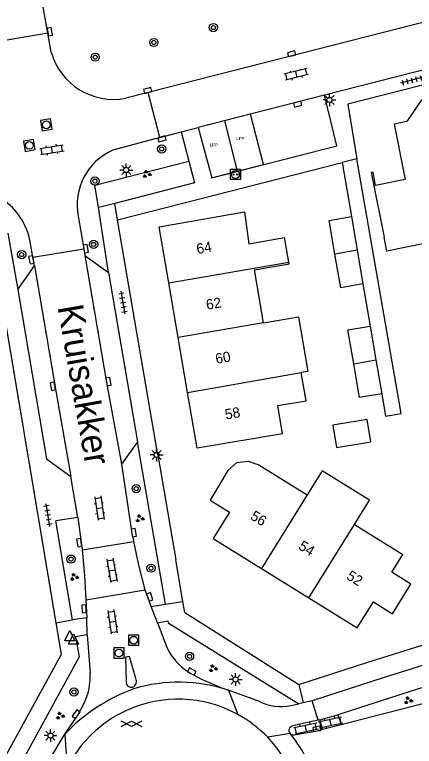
# Model space of a CAD drawing. Extents: x 137999 to 141000, y 397500 to 400501.
# Drawn here: x 138608.8 to 138647.7, y 400375.8 to 400446.9 of the extents above; entities that cross this region are included whole.
import ezdxf

# ---------------------------------------------------------------- set-up
doc = ezdxf.new("R2010")
doc.units = 0
for name, color, linetype in [('bp-grn-parkeervak', 7, 'Continuous'), ('gg-afsc-erfafscheiding', 7, 'Continuous'), ('gg-afsc-hekwerk', 7, 'Continuous'), ('gg-afsc-muur', 7, 'Continuous'), ('gg-anno-huisnummerreeks BGT', 7, 'Continuous'), ('gg-anno-openbare ruimte label', 7, 'Continuous'), ('gg-bbg-bijgebouw', 7, 'Continuous'), ('gg-bbg-gedigitaliseerde bebouwing', 7, 'Continuous'), ('gg-bbg-gedigitaliseerde bijgebouw', 7, 'Continuous'), ('gg-bbg-hoofdgebouw', 7, 'Continuous'), ('gg-bbg-tussenscheiding', 7, 'Continuous'), ('gg-knt-verharding', 7, 'Continuous'), ('gg-knt-verharding nz', 7, 'Continuous'), ('gt-grn-groengrens', 7, 'Continuous'), ('gt-grn-weggrens', 7, 'Continuous'), ('gt-symb-boom', 7, 'Continuous'), ('gt-symb-gesloten verharding', 7, 'Continuous'), ('gt-symb-groenvak', 7, 'Continuous'), ('gt-symb-klinker verharding', 7, 'Continuous'), ('gt-symb-kolk', 7, 'Continuous'), ('gt-symb-laadpunt elektrisch vervoer', 7, 'Continuous'), ('gt-symb-lichtmast', 7, 'Continuous'), ('gt-symb-rioolschacht', 7, 'Continuous'), ('gt-symb-tegel verharding', 7, 'Continuous'), ('gt-symb-waterafsluiter', 7, 'Continuous'), ('kenmerkpunt laadpunt parkeerplaats', 7, 'Continuous')]:
    doc.layers.add(name, color=color, linetype=linetype)

# ---------------------------------------------------------------- blocks, each defined once
blk = doc.blocks.new('gt0-KOLK')
at = {"layer": 'gt-symb-kolk'}
blk.add_lwpolyline([(0, 0), (0.375, 0), (0.375, 0.4), (-0.375, 0.4), (-0.375, 0), (0, 0)], dxfattribs=at)
blk = doc.blocks.new('gt0-LMAST')
at = {"layer": 'gt-symb-lichtmast'}
for p, q in [((-0.182, 0.173), (-0.447, 0.438)), ((-0.005, 0.246), (-0.005, 0.621)), ((0.172, 0.173), (0.437, 0.438)), ((-0.255, -0.004), (-0.63, -0.004)), ((-0.182, -0.181), (-0.447, -0.446)), ((-0.005, -0.254), (-0.005, -0.629)), ((0.437, -0.446), (0.172, -0.181)), ((0.245, -0.004), (0.62, -0.004))]:
    blk.add_line(p, q, dxfattribs=at)
blk.add_circle((-0.005, -0.004), 0.25, dxfattribs=at)
blk = doc.blocks.new('gt0-TEG1')
at = {"layer": 'gt-symb-tegel verharding'}
for p, q in [((-1.125, 0), (1.125, 0)), ((-0.9, -0.25), (-0.9, 0.25)), ((-0.45, -0.25), (-0.45, 0.25)), ((0, -0.25), (0, 0.25)), ((0.45, -0.25), (0.45, 0.25)), ((0.9, -0.25), (0.9, 0.25))]:
    blk.add_line(p, q, dxfattribs=at)
blk = doc.blocks.new('gt0-LEV')
at = {"layer": 'gt-symb-laadpunt elektrisch vervoer'}
blk.add_lwpolyline([(-0.486, 0.501), (0.486, 0.501), (0.486, -0.499), (-0.486, -0.499)], close=True, dxfattribs=at)
for centre, radius in [((0, 0), 0.393), ((-0.186, 0), 0.0566), ((0.186, 0), 0.0566)]:
    blk.add_circle(centre, radius, dxfattribs=at)
blk = doc.blocks.new('gt0-BOOM')
at = {"layer": 'gt-symb-boom'}
for radius in [0.4, 0.2]:
    blk.add_circle((0, 0), radius, dxfattribs=at)
blk = doc.blocks.new('gt0-GRVAK')
at = {"layer": 'gt-symb-groenvak'}
for p, q in [((-0.11, 0.189), (-0.228, 0.24)), ((-0.182, 0.153), (0.088, 0.153)), ((-0.091, 0.211), (-0.156, 0.322)), ((-0.047, 0.214), (-0.047, 0.393)), ((-0.004, 0.211), (0.061, 0.322)), ((0.015, 0.189), (0.133, 0.24)), ((0.262, -0.052), (0.197, 0.059)), ((0.305, -0.049), (0.305, 0.13)), ((0.349, -0.052), (0.414, 0.059)), ((-0.245, -0.228), (-0.363, -0.177)), ((-0.318, -0.264), (-0.047, -0.264)), ((-0.226, -0.206), (-0.291, -0.095)), ((-0.183, -0.203), (-0.183, -0.024)), ((-0.139, -0.206), (-0.074, -0.095)), ((-0.12, -0.228), (-0.002, -0.177)), ((0.243, -0.074), (0.125, -0.023)), ((0.17, -0.11), (0.441, -0.11)), ((0.368, -0.074), (0.486, -0.023))]:
    blk.add_line(p, q, dxfattribs=at)
blk = doc.blocks.new('gt0-KL1')
at = {"layer": 'gt-symb-klinker verharding'}
for p, q in [((-1.15, 0.3), (1.15, 0.3)), ((-1, -0.3), (-1, 0.3)), ((-0.5, 0.3), (-0.5, 0.45)), ((0, -0.3), (0, 0.3)), ((0.5, 0.3), (0.5, 0.45)), ((1, -0.3), (1, 0.3)), ((-1.15, -0.3), (1.15, -0.3)), ((-0.5, -0.45), (-0.5, -0.3)), ((0.5, -0.45), (0.5, -0.3))]:
    blk.add_line(p, q, dxfattribs=at)
blk = doc.blocks.new('gt0-RS')
at = {"layer": 'gt-symb-rioolschacht'}
blk.add_lwpolyline([(-0.5, -0.5), (0.5, -0.5), (0.5, 0.5), (-0.5, 0.5)], close=True, dxfattribs=at)
blk.add_circle((0, 0), 0.375, dxfattribs=at)
blk = doc.blocks.new('gt0-GESVH1')
at = {"layer": 'gt-symb-gesloten verharding'}
for p, q in [((-0.992, -0.261), (0.008, 0.239)), ((0.008, -0.261), (-0.992, 0.239)), ((0.008, 0.239), (1.008, -0.261)), ((1.008, 0.239), (0.008, -0.261))]:
    blk.add_line(p, q, dxfattribs=at)
blk = doc.blocks.new('gt0-WAFSL')
at = {"layer": 'gt-symb-waterafsluiter'}
for p, q in [((-0.5, -0.333), (0, 0.667)), ((0, 0.667), (0.5, -0.333)), ((0.5, -0.333), (-0.5, -0.333))]:
    blk.add_line(p, q, dxfattribs=at)

msp = doc.modelspace()

# ---------------------------------------------------------------- linework, layer by layer
at = {"layer": 'bp-grn-parkeervak'}
msp.add_line((138629.193, 400436.612), (138630.442, 400431.701), dxfattribs=at)
for points in [[(138630.442, 400431.701), (138632.992, 400432.35), (138631.742, 400437.262), (138629.193, 400436.612)], [(138629.193, 400436.612), (138626.643, 400435.963), (138627.952, 400431.068), (138630.442, 400431.701)]]:
    msp.add_lwpolyline(points, dxfattribs=at)
at = {"layer": 'gg-afsc-erfafscheiding'}
for p, q in [((138625.13, 400428.579), (138640.65, 400432.544)), ((138640.65, 400432.544), (138641.553, 400427.287)), ((138642.678, 400420.737), (138643.383, 400416.63))]:
    msp.add_line(p, q, dxfattribs=at)
msp.add_lwpolyline([(138644.511, 400410.061), (138644.885, 400407.871), (138646.393, 400408.138), (138642.098, 400432.914)], dxfattribs=at)
at = {"layer": 'gg-afsc-hekwerk'}
msp.add_line((138622.703, 400404.097), (138624.451, 400393.9), dxfattribs=at)
at = {"layer": 'gg-afsc-muur'}
msp.add_line((138643.06, 400383.917), (138650.075, 400386.11), dxfattribs=at)
at = {"layer": 'gg-bbg-bijgebouw'}
for p, q in [((138641.553, 400427.287), (138642.115, 400424.016)), ((138642.115, 400424.016), (138642.678, 400420.737))]:
    msp.add_line(p, q, dxfattribs=at)
for points in [[(138639.95, 400423.635), (138639.387, 400426.915), (138641.553, 400427.287)], [(138642.678, 400420.737), (138640.511, 400420.365), (138639.95, 400423.635)]]:
    msp.add_lwpolyline(points, dxfattribs=at)
at = {"layer": 'gg-bbg-gedigitaliseerde bebouwing'}
for p, q in [((138643.484, 400431.572), (138644.744, 400425.277)), ((138635.46, 400422.846), (138635.031, 400425.264)), ((138634.857, 400406.161), (138634.386, 400408.896)), ((138641.845, 400397.346), (138646.555, 400394.409))]:
    msp.add_line(p, q, dxfattribs=at)
for points in [[(138653.416, 400428.284), (138650.087, 400427.617), (138650.602, 400425.045), (138645.015, 400423.926), (138644.744, 400425.277)], [(138632.997, 400416.962), (138632.11, 400422.115), (138635.486, 400422.698), (138635.46, 400422.846)], [(138632.997, 400416.962), (138636.391, 400417.546), (138637.309, 400412.215), (138636.674, 400412.106)], [(138634.386, 400408.896), (138637.145, 400409.372), (138636.674, 400412.106)], [(138629.536, 400402.599), (138630.404, 400403.372), (138631.507, 400403.485), (138632.551, 400403.14), (138637.246, 400400.213)], [(138641.845, 400397.346), (138643.305, 400399.704), (138638.697, 400402.557), (138637.246, 400400.213)]]:
    msp.add_lwpolyline(points, dxfattribs=at)
at = {"layer": 'gg-bbg-gedigitaliseerde bijgebouw'}
for p, q in [((138643.383, 400416.63), (138643.947, 400413.343)), ((138643.947, 400413.343), (138644.511, 400410.061))]:
    msp.add_line(p, q, dxfattribs=at)
for points in [[(138641.781, 400412.973), (138641.217, 400416.258), (138643.383, 400416.63)], [(138644.511, 400410.061), (138642.345, 400409.689), (138641.781, 400412.973)], [(138643.452, 400405.385), (138643.085, 400407.563), (138639.758, 400407.005), (138640.117, 400404.837), (138643.452, 400405.385)]]:
    msp.add_lwpolyline(points, dxfattribs=at)
at = {"layer": 'gg-bbg-hoofdgebouw'}
for p, q in [((138624.687, 400415.512), (138623.771, 400420.833)), ((138625.604, 400410.19), (138624.687, 400415.512)), ((138632.813, 400393.051), (138637.409, 400390.194))]:
    msp.add_line(p, q, dxfattribs=at)
for points in [[(138651.601, 400437.455), (138650.502, 400437.235), (138648.373, 400438.655), (138646.963, 400436.526), (138645.708, 400436.275), (138646.787, 400430.897), (138643.911, 400430.319), (138643.686, 400431.618), (138643.484, 400431.572)], [(138623.771, 400420.833), (138622.828, 400426.303), (138631.134, 400427.753), (138631.554, 400424.646), (138635.031, 400425.264)], [(138634.857, 400406.161), (138626.542, 400404.749), (138625.604, 400410.19)], [(138629.536, 400402.599), (138627.802, 400399.693), (138629.67, 400398.52), (138628.1, 400395.982), (138632.813, 400393.051)], [(138637.409, 400390.194), (138642.114, 400387.268), (138643.698, 400389.815), (138645.566, 400388.653), (138647.351, 400391.523), (138645.483, 400392.685), (138646.555, 400394.409)]]:
    msp.add_lwpolyline(points, dxfattribs=at)
at = {"layer": 'gg-bbg-tussenscheiding'}
for p, q in [((138642.115, 400424.016), (138639.95, 400423.635)), ((138623.771, 400420.833), (138635.46, 400422.846)), ((138632.997, 400416.962), (138624.687, 400415.512)), ((138641.781, 400412.973), (138643.947, 400413.343)), ((138633.915, 400411.631), (138636.674, 400412.106)), ((138625.604, 400410.19), (138633.915, 400411.631)), ((138637.246, 400400.213), (138632.813, 400393.051)), ((138637.409, 400390.194), (138641.845, 400397.346))]:
    msp.add_line(p, q, dxfattribs=at)
at = {"layer": 'gg-knt-verharding'}
for p, q in [((138612.004, 400445.135), (138609.089, 400461.834)), ((138649.972, 400446.556), (138621.769, 400439.369)), ((138612.004, 400445.135), (138607.036, 400444.267)), ((138612.325, 400443.296), (138612.004, 400445.135)), ((138651.105, 400442.207), (138638.949, 400439.097)), ((138621.769, 400439.369), (138619.595, 400438.815)), ((138622.912, 400434.985), (138621.769, 400439.369)), ((138624.993, 400435.536), (138626.643, 400435.963)), ((138622.551, 400434.889), (138618.342, 400433.752)), ((138622.551, 400434.889), (138622.912, 400434.985)), ((138622.912, 400434.985), (138624.993, 400435.536)), ((138624.993, 400435.536), (138625.726, 400432.687)), ((138618.508, 400428.57), (138616.932, 400428.163)), ((138618.784, 400426.957), (138625.13, 400428.579)), ((138617.896, 400421.854), (138616.932, 400428.163)), ((138614.965, 400427.319), (138615.498, 400424.141)), ((138622.703, 400404.097), (138618.784, 400426.957)), ((138608.118, 400425.685), (138609.071, 400420.192)), ((138610.554, 400423.33), (138610.279, 400424.818)), ((138610.554, 400423.33), (138615.498, 400424.141)), ((138615.498, 400424.141), (138615.607, 400423.492)), ((138615.607, 400423.492), (138617.896, 400421.854)), ((138610.707, 400422.499), (138610.554, 400423.33)), ((138609.071, 400420.192), (138610.707, 400422.499)), ((138617.896, 400421.854), (138620.719, 400405.362)), ((138607.433, 400419.686), (138612.781, 400387.78)), ((138620.719, 400405.362), (138619.172, 400403.194)), ((138623.446, 400389.569), (138620.719, 400405.362)), ((138614.904, 400398.013), (138614.225, 400402.007)), ((138614.904, 400398.013), (138612.785, 400397.698)), ((138614.904, 400398.013), (138615.357, 400394.866)), ((138614.394, 400388.05), (138612.785, 400397.698)), ((138615.357, 400394.866), (138620.361, 400395.691)), ((138625.144, 400389.86), (138624.451, 400393.9)), ((138615.687, 400390.016), (138621.478, 400390.986)), ((138622.045, 400389.345), (138621.478, 400390.986)), ((138615.687, 400390.016), (138615.781, 400388.264)), ((138622.045, 400389.345), (138623.446, 400389.569)), ((138622.677, 400387.766), (138622.045, 400389.345)), ((138625.33, 400388.775), (138625.144, 400389.86)), ((138625.33, 400388.775), (138636.447, 400381.779)), ((138615.781, 400388.264), (138614.394, 400388.05)), ((138615.843, 400386.602), (138615.781, 400388.264)), ((138622.677, 400387.766), (138623.622, 400385.299)), ((138615.843, 400386.602), (138616.107, 400382.904)), ((138636.447, 400381.779), (138643.06, 400383.917)), ((138632.596, 400380.119), (138629.592, 400381.205)), ((138640.549, 400377.879), (138653.334, 400381.168)), ((138637.742, 400380.195), (138636.858, 400379.992)), ((138638.332, 400378.299), (138637.742, 400380.195)), ((138635.667, 400379.717), (138636.438, 400379.895)), ((138636.858, 400379.992), (138636.438, 400379.895)), ((138638.494, 400378.329), (138640.246, 400378.829)), ((138640.246, 400378.829), (138640.549, 400377.879)), ((138638.332, 400378.299), (138635.813, 400377.735)), ((138638.494, 400378.329), (138638.332, 400378.299)), ((138638.744, 400377.439), (138638.494, 400378.329)), ((138638.744, 400377.439), (138640.549, 400377.879))]:
    msp.add_line(p, q, dxfattribs=at)
for points in [[(138655.353, 400441.811), (138641.205, 400438.232), (138642.098, 400432.914)], [(138626.643, 400435.963), (138627.952, 400431.068), (138640.151, 400434.171), (138638.949, 400439.097)], [(138625.726, 400432.687), (138626.27, 400430.573), (138618.508, 400428.57)], [(138609.071, 400420.192), (138611.853, 400403.738), (138614.225, 400402.007)], [(138765.562, 400409.882), (138750.694, 400407.427), (138735.547, 400404.753), (138727.872, 400403.359), (138720.209, 400401.899), (138712.523, 400400.309), (138696.885, 400396.852), (138688.939, 400394.967), (138680.708, 400392.836), (138672.503, 400390.607), (138664.782, 400388.459), (138657.082, 400386.24), (138650.859, 400384.372), (138644.659, 400382.431), (138637.742, 400380.195)], [(138619.172, 400403.194), (138620.217, 400396.264), (138620.361, 400395.691)], [(138621.478, 400390.986), (138620.873, 400393.365), (138620.361, 400395.691)], [(138615.357, 400394.866), (138615.563, 400392.367), (138615.687, 400390.016)], [(138622.677, 400387.766), (138623.694, 400387.955), (138623.711, 400387.765), (138636.438, 400379.895)], [(138612.781, 400387.78), (138613.297, 400384.699), (138606.021, 400371.491)], [(138615.843, 400386.602), (138614.683, 400386.4), (138615.039, 400384.457), (138607.142, 400370.039)], [(138620.573, 400382.353), (138619.959, 400384.493), (138619.559, 400384.428), (138619.635, 400382.051)], [(138625.634, 400383.049), (138625.924, 400382.851), (138626.971, 400382.277), (138628.83, 400381.48), (138629.592, 400381.205)], [(138652.813, 400382.826), (138647.268, 400381.104), (138640.246, 400378.829)], [(138613.638, 400376.943), (138614.922, 400378.78), (138615.507, 400379.879)], [(138635.976, 400376.869), (138638.222, 400377.256), (138638.744, 400377.439)], [(138607.142, 400370.039), (138608.118, 400370.533), (138609.394, 400371.36), (138610.6, 400372.285), (138611.14, 400372.873), (138611.598, 400373.527), (138613.638, 400376.943)]]:
    msp.add_lwpolyline(points, dxfattribs=at)
for centre, radius, start, end in [((138618.373, 400444.97), 6.275, 195.46915, 281.2341), ((138620.632, 400428.447), 5.778, 113.34618, 191.25942), ((138604.082, 400423.736), 6.291, 9.90687, 102.81058), ((138628.685, 400387.802), 5.648, 206.30523, 237.30235), ((138610.187, 400382.506), 5.933, 333.71836, 3.84395), ((138620.016, 400382.093), 0.615, 292.401, 25.02463), ((138620.119, 400381.994), 0.487, 173.22904, 285.58372), ((138624.758, 400366.861), 15.137, 71.37544, 106.92584), ((138626.605, 400364.476), 17.988, 110.34622, 136.12708), ((138634.718, 400384.395), 4.773, 243.61168, 281.47287), ((138635.907, 400377.305), 0.44, 102.27876, 221.70933), ((138635.907, 400377.302), 0.439, 221.43724, 279.03639)]:
    msp.add_arc(centre, radius, start, end, dxfattribs=at)
at = {"layer": 'gg-knt-verharding nz'}
msp.add_line((138638.949, 400439.097), (138626.643, 400435.963), dxfattribs=at)
for points in [[(138615.607, 400423.492), (138617.702, 400411.14), (138619.172, 400403.194)], [(138610.707, 400422.499), (138612.802, 400410.147), (138614.225, 400402.007)]]:
    msp.add_lwpolyline(points, dxfattribs=at)
for centre, radius, start, end in [((138624.697, 400368.259), 12.084, 61.35917, 114.5976), ((138624.672, 400368.249), 12.082, 114.47066, 153.36369), ((138624.69, 400368.252), 12.093, 43.89739, 61.34445), ((138624.695, 400368.261), 12.083, 344.23639, 43.88465), ((138624.851, 400368.251), 13.85, 17.89676, 39.24036)]:
    msp.add_arc(centre, radius, start, end, dxfattribs=at)
at = {"layer": 'gt-grn-groengrens'}
msp.add_lwpolyline([(138616.932, 400428.163), (138616.581, 400430.344), (138625.726, 400432.687)], dxfattribs=at)
at = {"layer": 'gt-grn-weggrens'}
for p, q in [((138642.098, 400432.914), (138640.65, 400432.544)), ((138618.784, 400426.957), (138618.508, 400428.57)), ((138623.446, 400389.569), (138625.144, 400389.86)), ((138612.781, 400387.78), (138614.394, 400388.05)), ((138636.447, 400381.779), (138636.858, 400379.992)), ((138629.592, 400381.205), (138630.489, 400378.864)), ((138613.638, 400376.943), (138613.872, 400373.666)), ((138635.578, 400377.012), (138633.404, 400376.637))]:
    msp.add_line(p, q, dxfattribs=at)

# ---------------------------------------------------------------- block references
at = {"layer": 'gt-symb-boom'}
for p in [(138628.118, 400445.676), (138622.317, 400444.225), (138616.61, 400442.799), (138623.088, 400433.869), (138616.581, 400430.744), (138616.461, 400424.581), (138609.447, 400423.594), (138620.596, 400400.824), (138614.255, 400393.968), (138622.047, 400393.088), (138625.796, 400384.504), (138614.539, 400381.042)]:
    msp.add_blockref('gt0-BOOM', p, dxfattribs=at)
at = {"layer": 'gt-symb-gesloten verharding'}
msp.add_blockref('gt0-GESVH1', (138620.137, 400377.952), dxfattribs=at)
at = {"layer": 'gt-symb-groenvak'}
for p in [(138621.627, 400431.412), (138620.941, 400397.925), (138614.557, 400392.224), (138628.08, 400383.331), (138647.074, 400380.22), (138613.184, 400378.73)]:
    msp.add_blockref('gt0-GRVAK', p, dxfattribs=at)
at = {"layer": 'gt-symb-klinker verharding'}
for p, rotation in [((138636.17, 400441.121), -166.11658196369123), ((138612.396, 400433.798), 9.321060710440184), ((138617.026, 400398.931), -81.65913313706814), ((138618.232, 400392.869), -79.69002960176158), ((138618.298, 400387.877), -81.65913313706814), ((138639.518, 400378.102), 12.118760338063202), ((138637.126, 400377.52), 12.118760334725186)]:
    msp.add_blockref('gt0-KL1', p, dxfattribs=dict(at, rotation=rotation))
at = {"layer": 'gt-symb-kolk'}
for p, rotation in [((138611.986, 400445.235), -79.74640197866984), ((138635.778, 400442.938), 14.119602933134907), ((138621.768, 400439.368), 14.244742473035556), ((138636.269, 400438.409), -165.17189147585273), ((138623.053, 400435.033), -163.9758903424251), ((138615.5, 400424.136), -80.79203094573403), ((138610.591, 400423.118), 100.48938981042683), ((138617.701, 400411.185), -79.85920685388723), ((138612.681, 400410.822), 99.61302586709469), ((138620.185, 400396.508), -80.38697413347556), ((138615.249, 400395.599), 98.10579358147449), ((138621.733, 400390.22), -70.36929772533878), ((138615.719, 400389.139), 94.07336449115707), ((138625.924, 400382.851), -28.743035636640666), ((138614.922, 400378.78), 54.6887865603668), ((138638.222, 400377.256), 7.643869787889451)]:
    msp.add_blockref('gt0-KOLK', p, dxfattribs=dict(at, rotation=rotation))
at = {"layer": 'gt-symb-laadpunt elektrisch vervoer'}
msp.add_blockref('gt0-LEV', (138630.262, 400431.385), dxfattribs=at)
at = {"layer": 'gt-symb-lichtmast'}
for p in [(138639.424, 400438.641), (138619.643, 400431.824), (138622.592, 400404.105), (138630.287, 400382.26), (138612.256, 400376.806)]:
    msp.add_blockref('gt0-LMAST', p, dxfattribs=at)
at = {"layer": 'gt-symb-rioolschacht'}
for p, rotation in [((138611.855, 400436.214), -80.03848340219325), ((138610.194, 400434.21), -80.03848340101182)]:
    msp.add_blockref('gt0-RS', p, dxfattribs=dict(at, rotation=rotation))
for p in [(138620.353, 400386.081), (138618.919, 400384.835)]:
    msp.add_blockref('gt0-RS', p, dxfattribs=at)
at = {"layer": 'gt-symb-tegel verharding'}
for p, rotation in [((138647.43, 400440.549), -165.22727604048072), ((138619.31, 400418.936), -80.20785375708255), ((138612.015, 400398.242), 99.44347491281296)]:
    msp.add_blockref('gt0-TEG1', p, dxfattribs=dict(at, rotation=rotation))
at = {"layer": 'gt-symb-waterafsluiter'}
for p in [(138614.128, 400386.354), (138614.497, 400386.039)]:
    msp.add_blockref('gt0-WAFSL', p, dxfattribs=at)

# ---------------------------------------------------------------- texts
at = {"layer": 'gg-anno-huisnummerreeks BGT'}
for s, rotation, p in [('64', 9.8, (138626.557, 400423.641)), ('62', 9.8, (138627.493, 400418.212)), ('60', 9.8, (138628.397, 400412.959)), ('58', 9.8, (138629.331, 400407.542)), ('56', 328.1, (138631.63, 400397.909)), ('54', 328.1, (138636.315, 400394.996)), ('52', 328.1, (138640.994, 400392.086))]:
    msp.add_text(s, height=1, rotation=rotation, dxfattribs=at).set_placement(p)
at = {"layer": 'gg-anno-openbare ruimte label'}
msp.add_text('Kruisakker', height=2.5, rotation=280, dxfattribs=at).set_placement((138612.929, 400418.516))
at = {"layer": 'kenmerkpunt laadpunt parkeerplaats'}
for p in [(138630.359, 400434.747), (138627.765, 400434.105)]:
    msp.add_text('LPP', height=0.3, dxfattribs=at).set_placement(p)

doc.saveas('drawing.dxf')
